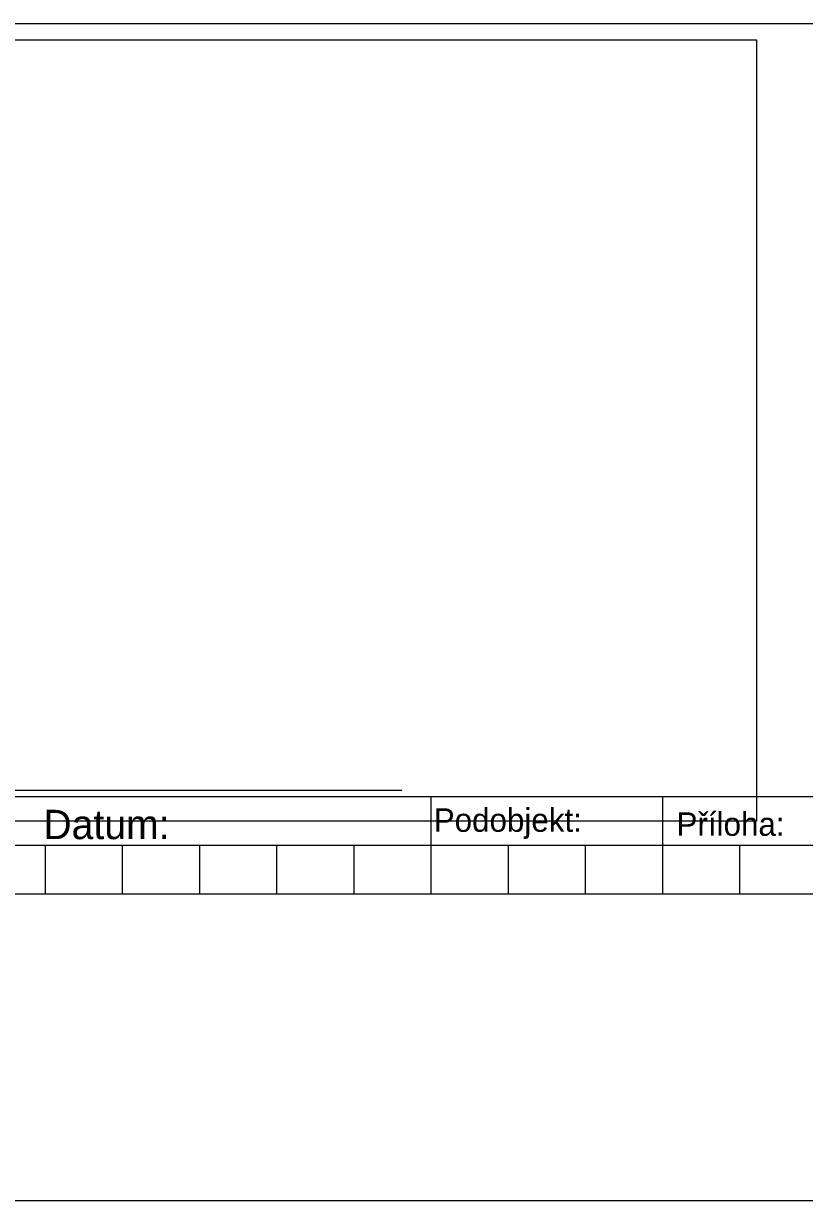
# Model space of a CAD drawing. Extents: x 1391 to 5528, y -6194 to 565.
# Drawn here: x 4157 to 4557, y -5381 to -4778 of the extents above; entities that cross this region are included whole.
import ezdxf

# ---------------------------------------------------------------- set-up
doc = ezdxf.new("R2010")
doc.units = 0
for name, color, linetype in [('Vrstva 11', 7, 'Continuous'), ('Vrstva 2', 7, 'Continuous'), ('Vrstva 3', 7, 'Continuous'), ('Vrstva 8', 7, 'Continuous')]:
    doc.layers.add(name, color=color, linetype=linetype)

# ---------------------------------------------------------------- blocks, each defined once
blk = doc.blocks.new('_U1')
at = {"layer": 'Vrstva 8'}
for p, q in [((3.35, 0.25), (3.35, -0.25)), ((4.535, 0.25), (4.535, -0.25)), ((8.5, 0), (-8.5, 0)), ((1.375, 0), (1.375, -0.25)), ((1.77, 0), (1.77, -0.25)), ((2.165, 0), (2.165, -0.25)), ((2.56, 0), (2.56, -0.25)), ((2.955, 0), (2.955, -0.25)), ((3.745, 0), (3.745, -0.25)), ((4.14, 0), (4.14, -0.25)), ((4.93, 0), (4.93, -0.25))]:
    blk.add_line(p, q, dxfattribs=at)
blk.add_lwpolyline([(-8.5, 0.25), (8.5, 0.25), (8.5, -0.25), (-8.5, -0.25)], close=True, dxfattribs=at)
for s, p in [('Podobjekt:', (3.3643, 0.0699)), ('Příloha:', (4.6073, 0.0493))]:
    blk.add_text(s, height=0.12, dxfattribs=at).set_placement(p)
blk = doc.blocks.new('_U2')
at = {"layer": 'Vrstva 3'}
blk.add_line((-2.6675, -1.82505), (2.6675, -1.82505), dxfattribs=at)
for s, p in [('Razítko oprávněné osoby:', (-2.5675, 1.92495)), ('Podpis:', (-2.5675, -2.07505)), ('Datum:', (0.8325, -2.07505))]:
    blk.add_text(s, height=0.15, dxfattribs=at).set_placement(p)
blk = doc.blocks.new('_U3')
at = {"layer": 'Vrstva 2'}
blk.add_lwpolyline([(-5.33255, 2.00005), (5.33245, 2.00005), (5.33245, -1.99995), (-5.33255, -1.99995)], close=True, dxfattribs=at)

msp = doc.modelspace()

# ---------------------------------------------------------------- linework, layer by layer
at = {"layer": 'Vrstva 11'}
for p, q in [((1390.73, -4777.98), (5438.99, -4777.98)), ((1390.73, -5380.65), (5438.99, -5380.65))]:
    msp.add_line(p, q, dxfattribs=at)

# ---------------------------------------------------------------- block references
at = {"layer": 'Vrstva 2', "xscale": 100, "yscale": 100}
msp.add_blockref('_U3', (3998.89, -4986.36), dxfattribs=at)
at = {"layer": 'Vrstva 3', "xscale": 100, "yscale": 100}
msp.add_blockref('_U2', (4083.89, -4988.11), dxfattribs=at)
at = {"layer": 'Vrstva 8', "xscale": 100, "yscale": 100}
msp.add_blockref('_U1', (4030.56, -5198.86), dxfattribs=at)

doc.saveas('drawing.dxf')
